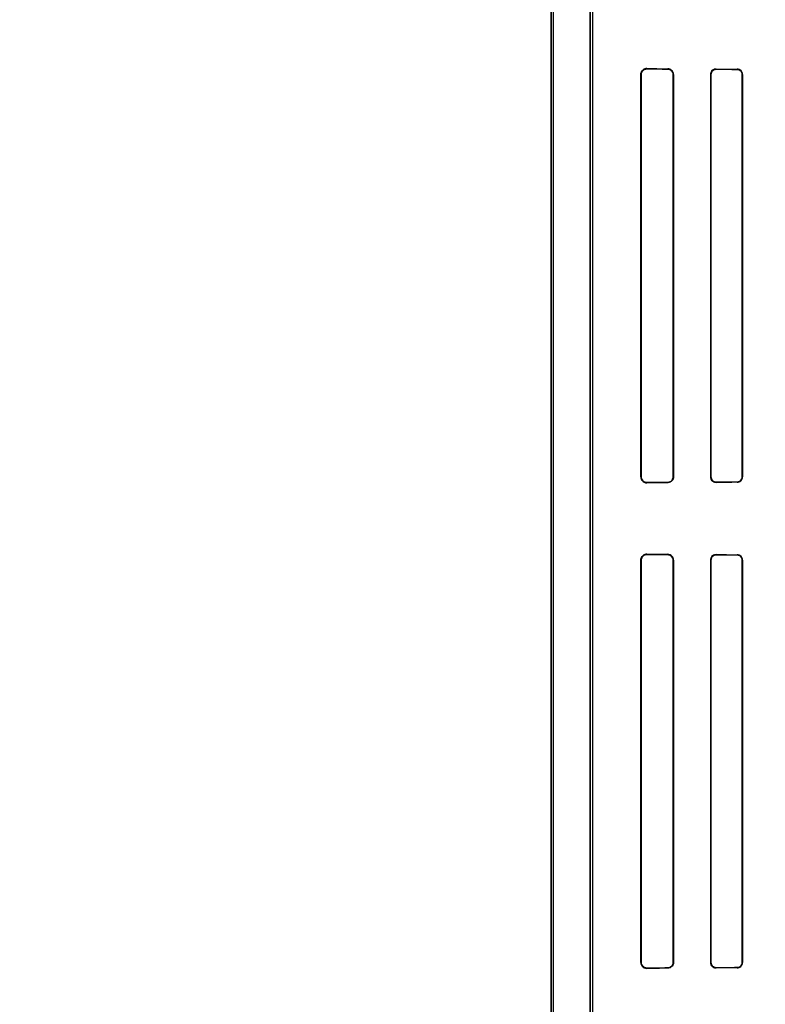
# Model space of a CAD drawing. Header units: millimetres. Extents: x 0 to 297, y 0 to 210.
# Tile 303 of 405: x 240.279 to 240.548, y 157.144 to 157.499. Entities that reach past the tile are written whole.
import ezdxf

# ---------------------------------------------------------------- set-up
doc = ezdxf.new("R2010")
doc.units = ezdxf.units.MM
doc.header["$LTSCALE"] = 16.335
doc.layers.get('0').update_dxf_attribs({"linetype": 'CONTINUOUS'})
for name, color, linetype in [('AXES_REF', 7, 'CONTINUOUS'), ('INTFCLR_1', 7, 'CONTINUOUS'), ('INTFCLR_72935', 7, 'CONTINUOUS')]:
    doc.layers.add(name, color=color, linetype=linetype)

msp = doc.modelspace()

# ---------------------------------------------------------------- linework, layer by layer
at = {"color": 7, "linetype": 'Continuous'}
for radius in [4.84791, 4.8475, 4.81646]:
    msp.add_circle((241.50691, 154.95648), radius, dxfattribs=at)
msp.add_arc((241.50691, 154.95648), 4.8, 278.27713, 261.72287, dxfattribs=at)
at = {"layer": 'AXES_REF', "color": 9, "linetype": 'Continuous'}
msp.add_circle((241.50691, 154.95648), 2.96429, dxfattribs=at)
at = {"layer": 'AXES_REF', "color": 7, "linetype": 'Continuous'}
msp.add_arc((241.50691, 154.95648), 4.91, 113.08261, 66.91739, dxfattribs=at)
at = {"layer": 'AXES_REF', "color": 9, "linetype": 'Continuous'}
msp.add_arc((241.50691, 154.95648), 4.42226, 94.41181, 85.58819, dxfattribs=at)
at = {"layer": 'INTFCLR_1', "color": 6, "linetype": 'Continuous'}
for p, q in [((240.471, 156.70647), (240.471, 158.04147)), ((240.47188, 156.70647), (240.47188, 158.04148)), ((240.48511, 157.57527), (240.48511, 156.97268)), ((240.486, 156.97268), (240.486, 157.57527)), ((240.50335, 157.47897), (240.50335, 157.33397)), ((240.50347, 157.47897), (240.50347, 157.33397)), ((240.515, 157.33397), (240.515, 157.47897)), ((240.5151, 157.33397), (240.5151, 157.47897)), ((240.52852, 157.47897), (240.52852, 157.33397)), ((240.52861, 157.47897), (240.52861, 157.33397)), ((240.53988, 157.33397), (240.53988, 157.47897)), ((240.53997, 157.33397), (240.53997, 157.47897)), ((240.50335, 157.30397), (240.50335, 157.15897)), ((240.50347, 157.30397), (240.50347, 157.15897)), ((240.515, 157.15897), (240.515, 157.30397)), ((240.5151, 157.15897), (240.5151, 157.30397)), ((240.52852, 157.30397), (240.52852, 157.15897)), ((240.52861, 157.30397), (240.52861, 157.15897)), ((240.53988, 157.15897), (240.53988, 157.30397)), ((240.53997, 157.15897), (240.53997, 157.30397))]:
    msp.add_line(p, q, dxfattribs=at)
at = {"layer": 'INTFCLR_1', "color": 7, "linetype": 'Continuous'}
for p, q in [((240.50552, 157.481), (240.50491, 157.48091)), ((240.53052, 157.48087), (240.52991, 157.48078)), ((240.50491, 157.33203), (240.50552, 157.33194)), ((240.52991, 157.33217), (240.53052, 157.33207)), ((240.50552, 157.306), (240.50491, 157.30591)), ((240.53052, 157.30587), (240.52991, 157.30578)), ((240.50491, 157.15703), (240.50552, 157.15694)), ((240.52991, 157.15717), (240.53052, 157.15707))]:
    msp.add_line(p, q, dxfattribs=at)
at = {"layer": 'INTFCLR_1', "color": 9, "linetype": 'Continuous'}
for p, q in [((240.50552, 157.481), (240.50552, 157.48113)), ((240.51302, 157.48107), (240.51302, 157.48096)), ((240.53052, 157.48087), (240.53052, 157.48096)), ((240.53802, 157.48093), (240.53802, 157.48084)), ((240.50335, 157.47897), (240.50347, 157.47897)), ((240.515, 157.47897), (240.5151, 157.47897)), ((240.52852, 157.47897), (240.52861, 157.47897)), ((240.53988, 157.47897), (240.53997, 157.47897)), ((240.50347, 157.33397), (240.50335, 157.33397)), ((240.50552, 157.33182), (240.50552, 157.33194)), ((240.51302, 157.33198), (240.51302, 157.33187)), ((240.5151, 157.33397), (240.515, 157.33397)), ((240.52861, 157.33397), (240.52852, 157.33397)), ((240.53052, 157.33198), (240.53052, 157.33207)), ((240.53802, 157.3321), (240.53802, 157.33202)), ((240.53997, 157.33397), (240.53988, 157.33397)), ((240.50335, 157.30397), (240.50347, 157.30397)), ((240.50552, 157.306), (240.50552, 157.30613)), ((240.51302, 157.30607), (240.51302, 157.30596)), ((240.515, 157.30397), (240.5151, 157.30397)), ((240.52852, 157.30397), (240.52861, 157.30397)), ((240.53052, 157.30587), (240.53052, 157.30596)), ((240.53802, 157.30593), (240.53802, 157.30584)), ((240.53988, 157.30397), (240.53997, 157.30397)), ((240.50347, 157.15897), (240.50335, 157.15897)), ((240.5151, 157.15897), (240.515, 157.15897)), ((240.52861, 157.15897), (240.52852, 157.15897)), ((240.53997, 157.15897), (240.53988, 157.15897)), ((240.50552, 157.15682), (240.50552, 157.15694)), ((240.51302, 157.15698), (240.51302, 157.15687)), ((240.53052, 157.15698), (240.53052, 157.15707)), ((240.53802, 157.1571), (240.53802, 157.15702))]:
    msp.add_line(p, q, dxfattribs=at)
at = {"layer": 'INTFCLR_1', "color": 6, "linetype": 'Continuous'}
for centre, major_axis, start_param, end_param in [((240.74677, 157.48147), (0.26078, 0), -2.752157, -2.682293), ((240.74677, 157.48147), (0.27578, 0), -2.635828, -2.582258), ((240.74677, 157.48147), (0.26078, 0), -2.548571, -2.498918), ((240.74677, 157.48147), (0.27578, 0), -2.472123, -2.429437), ((240.74677, 157.33147), (0.27578, 0), 2.582258, 2.635828), ((240.74677, 157.33147), (0.26078, 0), 2.682293, 2.752157), ((240.74677, 157.33147), (0.27578, 0), 2.429437, 2.472123), ((240.74677, 157.33147), (0.26078, 0), 2.498918, 2.548571), ((240.74677, 157.30647), (0.26078, 0), -2.752157, -2.682293), ((240.74677, 157.30647), (0.27578, 0), -2.635828, -2.582258), ((240.74677, 157.30647), (0.26078, 0), -2.548571, -2.498918), ((240.74677, 157.30647), (0.27578, 0), -2.472123, -2.429437), ((240.74677, 157.15647), (0.27578, 0), 2.582258, 2.635828), ((240.74677, 157.15647), (0.26078, 0), 2.682293, 2.752157), ((240.74677, 157.15647), (0.27578, 0), 2.429437, 2.472123), ((240.74677, 157.15647), (0.26078, 0), 2.498918, 2.548571)]:
    msp.add_ellipse(centre, major_axis=major_axis, ratio=0.003491, start_param=start_param, end_param=end_param, dxfattribs=at)
for points, knots in [([(240.50552, 157.48113), (240.50504, 157.48113), (240.50389, 157.48075), (240.50335, 157.47959), (240.50335, 157.47897)], [0, 0, 0, 0, 0.438781, 1, 1, 1, 1]), ([(240.5151, 157.47897), (240.5151, 157.47944), (240.51474, 157.48053), (240.51362, 157.48106), (240.51302, 157.48107)], [0, 0, 0, 0, 0.43613, 1, 1, 1, 1]), ([(240.515, 157.47897), (240.515, 157.47947), (240.51458, 157.48052), (240.51353, 157.48096), (240.51302, 157.48096)], [0, 0, 0, 0, 0.494507, 1, 1, 1, 1]), ([(240.53052, 157.48096), (240.53007, 157.48096), (240.52902, 157.48061), (240.52852, 157.47954), (240.52852, 157.47897)], [0, 0, 0, 0, 0.443199, 1, 1, 1, 1]), ([(240.53997, 157.47897), (240.53997, 157.47943), (240.5396, 157.48046), (240.53856, 157.48092), (240.53802, 157.48093)], [0, 0, 0, 0, 0.46117, 1, 1, 1, 1]), ([(240.53988, 157.47897), (240.53988, 157.47942), (240.53951, 157.48041), (240.53852, 157.48084), (240.53802, 157.48084)], [0, 0, 0, 0, 0.47628, 1, 1, 1, 1]), ([(240.50335, 157.33397), (240.50335, 157.33351), (240.50371, 157.33238), (240.50488, 157.33181), (240.50552, 157.33182)], [0, 0, 0, 0, 0.415345, 1, 1, 1, 1]), ([(240.51302, 157.33198), (240.51347, 157.33198), (240.51451, 157.33235), (240.515, 157.33341), (240.515, 157.33397)], [0, 0, 0, 0, 0.446827, 1, 1, 1, 1]), ([(240.5151, 157.33397), (240.5151, 157.33351), (240.51474, 157.33241), (240.51362, 157.33188), (240.51302, 157.33187)], [0, 0, 0, 0, 0.436139, 1, 1, 1, 1]), ([(240.52852, 157.33397), (240.52852, 157.33352), (240.52888, 157.33247), (240.52995, 157.33198), (240.53052, 157.33198)], [0, 0, 0, 0, 0.44214, 1, 1, 1, 1]), ([(240.53802, 157.3321), (240.53847, 157.3321), (240.53945, 157.33247), (240.53988, 157.33347), (240.53988, 157.33397)], [0, 0, 0, 0, 0.468636, 1, 1, 1, 1]), ([(240.53802, 157.33202), (240.5385, 157.33202), (240.53953, 157.33242), (240.53997, 157.33346), (240.53997, 157.33397)], [0, 0, 0, 0, 0.483896, 1, 1, 1, 1]), ([(240.50552, 157.30613), (240.50504, 157.30613), (240.50389, 157.30575), (240.50335, 157.30459), (240.50335, 157.30397)], [0, 0, 0, 0, 0.438781, 1, 1, 1, 1]), ([(240.5151, 157.30397), (240.5151, 157.30444), (240.51474, 157.30553), (240.51362, 157.30606), (240.51302, 157.30607)], [0, 0, 0, 0, 0.43613, 1, 1, 1, 1]), ([(240.515, 157.30397), (240.515, 157.30447), (240.51458, 157.30552), (240.51353, 157.30596), (240.51302, 157.30596)], [0, 0, 0, 0, 0.494507, 1, 1, 1, 1]), ([(240.53052, 157.30596), (240.53007, 157.30596), (240.52902, 157.30561), (240.52852, 157.30454), (240.52852, 157.30397)], [0, 0, 0, 0, 0.443199, 1, 1, 1, 1]), ([(240.53997, 157.30397), (240.53997, 157.30443), (240.5396, 157.30546), (240.53856, 157.30592), (240.53802, 157.30593)], [0, 0, 0, 0, 0.461169, 1, 1, 1, 1]), ([(240.53988, 157.30397), (240.53988, 157.30442), (240.53951, 157.30541), (240.53852, 157.30584), (240.53802, 157.30584)], [0, 0, 0, 0, 0.47628, 1, 1, 1, 1]), ([(240.50335, 157.15897), (240.50335, 157.15851), (240.50371, 157.15738), (240.50488, 157.15681), (240.50552, 157.15682)], [0, 0, 0, 0, 0.415345, 1, 1, 1, 1]), ([(240.51302, 157.15698), (240.51347, 157.15698), (240.51451, 157.15735), (240.515, 157.15841), (240.515, 157.15897)], [0, 0, 0, 0, 0.446827, 1, 1, 1, 1]), ([(240.5151, 157.15897), (240.5151, 157.15851), (240.51474, 157.15741), (240.51362, 157.15688), (240.51302, 157.15687)], [0, 0, 0, 0, 0.436139, 1, 1, 1, 1]), ([(240.52852, 157.15897), (240.52852, 157.15852), (240.52888, 157.15747), (240.52995, 157.15698), (240.53052, 157.15698)], [0, 0, 0, 0, 0.44214, 1, 1, 1, 1]), ([(240.53802, 157.1571), (240.53847, 157.1571), (240.53945, 157.15747), (240.53988, 157.15847), (240.53988, 157.15897)], [0, 0, 0, 0, 0.468636, 1, 1, 1, 1]), ([(240.53802, 157.15702), (240.5385, 157.15702), (240.53953, 157.15742), (240.53997, 157.15846), (240.53997, 157.15897)], [0, 0, 0, 0, 0.483896, 1, 1, 1, 1])]:
    msp.add_open_spline(points, degree=3, knots=knots, dxfattribs=at)
at = {"layer": 'INTFCLR_1', "color": 7, "linetype": 'Continuous'}
for points, knots in [([(240.50552, 157.481), (240.50503, 157.481), (240.50395, 157.48061), (240.50347, 157.47952), (240.50347, 157.47897)], [0, 0, 0, 0, 0.472976, 1, 1, 1, 1]), ([(240.53052, 157.48087), (240.53006, 157.48087), (240.52905, 157.48051), (240.52861, 157.47949), (240.52861, 157.47897)], [0, 0, 0, 0, 0.470755, 1, 1, 1, 1]), ([(240.50347, 157.33397), (240.50347, 157.33347), (240.50389, 157.33239), (240.50498, 157.33194), (240.50552, 157.33194)], [0, 0, 0, 0, 0.479798, 1, 1, 1, 1]), ([(240.52861, 157.33397), (240.52861, 157.33346), (240.52905, 157.33244), (240.53006, 157.33208), (240.53052, 157.33207)], [0, 0, 0, 0, 0.524903, 1, 1, 1, 1]), ([(240.50552, 157.306), (240.50503, 157.306), (240.50395, 157.30561), (240.50347, 157.30452), (240.50347, 157.30397)], [0, 0, 0, 0, 0.472976, 1, 1, 1, 1]), ([(240.53052, 157.30587), (240.53006, 157.30587), (240.52905, 157.30551), (240.52861, 157.30449), (240.52861, 157.30397)], [0, 0, 0, 0, 0.470755, 1, 1, 1, 1]), ([(240.50347, 157.15897), (240.50347, 157.15847), (240.50389, 157.15739), (240.50498, 157.15694), (240.50552, 157.15694)], [0, 0, 0, 0, 0.479798, 1, 1, 1, 1]), ([(240.52861, 157.15897), (240.52861, 157.15846), (240.52905, 157.15744), (240.53006, 157.15708), (240.53052, 157.15707)], [0, 0, 0, 0, 0.524903, 1, 1, 1, 1])]:
    msp.add_open_spline(points, degree=3, knots=knots, dxfattribs=at)
for points in [[(240.50491, 157.48091), (240.50447, 157.48078), (240.50381, 157.48054), (240.50381, 157.48009)], [(240.52991, 157.48078), (240.52942, 157.48061), (240.52876, 157.48024), (240.52876, 157.47971)], [(240.50347, 157.33397), (240.50347, 157.33348), (240.50354, 157.33274), (240.50402, 157.33259)], [(240.52861, 157.33397), (240.52861, 157.33343), (240.52878, 157.33268), (240.52929, 157.33251)], [(240.50491, 157.30591), (240.50447, 157.30578), (240.50381, 157.30554), (240.50381, 157.30509)], [(240.52991, 157.30578), (240.52942, 157.30561), (240.52876, 157.30524), (240.52876, 157.30471)], [(240.50347, 157.15897), (240.50347, 157.15848), (240.50354, 157.15774), (240.50402, 157.15759)], [(240.52861, 157.15897), (240.52861, 157.15843), (240.52878, 157.15768), (240.52929, 157.15751)]]:
    msp.add_open_spline(points, degree=3, dxfattribs=at)
at = {"layer": 'INTFCLR_72935', "color": 6, "linetype": 'Continuous'}
for p, q in [((240.471, 158.04147), (240.471, 156.70647)), ((240.47188, 156.70647), (240.47188, 158.04149)), ((240.48511, 156.97032), (240.48511, 157.57763)), ((240.486, 156.97121), (240.486, 157.57673)), ((240.50335, 157.33397), (240.50335, 157.47897)), ((240.50347, 157.33397), (240.50347, 157.47897)), ((240.515, 157.47897), (240.515, 157.33397)), ((240.5151, 157.47897), (240.5151, 157.33397)), ((240.52852, 157.33397), (240.52852, 157.47897)), ((240.52861, 157.33397), (240.52861, 157.47897)), ((240.53988, 157.47897), (240.53988, 157.33397)), ((240.53997, 157.47897), (240.53997, 157.33397)), ((240.50335, 157.15897), (240.50335, 157.30397)), ((240.50347, 157.15897), (240.50347, 157.30397)), ((240.515, 157.30397), (240.515, 157.15897)), ((240.5151, 157.30397), (240.5151, 157.15897)), ((240.52852, 157.15897), (240.52852, 157.30397)), ((240.52861, 157.15897), (240.52861, 157.30397)), ((240.53988, 157.30397), (240.53988, 157.15897)), ((240.53997, 157.30397), (240.53997, 157.15897))]:
    msp.add_line(p, q, dxfattribs=at)
at = {"layer": 'INTFCLR_72935', "color": 7, "linetype": 'Continuous'}
for p, q in [((240.50491, 157.48091), (240.50552, 157.481)), ((240.53052, 157.48096), (240.5299, 157.48087)), ((240.52991, 157.48078), (240.53052, 157.48087)), ((240.50552, 157.33194), (240.50491, 157.33203)), ((240.5299, 157.33208), (240.53052, 157.33198)), ((240.53052, 157.33207), (240.52991, 157.33217)), ((240.50491, 157.30591), (240.50552, 157.306)), ((240.53052, 157.30596), (240.5299, 157.30587)), ((240.52991, 157.30578), (240.53052, 157.30587)), ((240.50552, 157.15694), (240.50491, 157.15703)), ((240.5299, 157.15708), (240.53052, 157.15698)), ((240.53052, 157.15707), (240.52991, 157.15717))]:
    msp.add_line(p, q, dxfattribs=at)
at = {"layer": 'INTFCLR_72935', "color": 9, "linetype": 'Continuous'}
for p, q in [((240.50552, 157.48113), (240.50552, 157.481)), ((240.51302, 157.48096), (240.51302, 157.48107)), ((240.53052, 157.48096), (240.53052, 157.48087)), ((240.53802, 157.48084), (240.53802, 157.48093)), ((240.50347, 157.47897), (240.50335, 157.47897)), ((240.5151, 157.47897), (240.515, 157.47897)), ((240.52861, 157.47897), (240.52852, 157.47897)), ((240.53997, 157.47897), (240.53988, 157.47897)), ((240.50335, 157.33397), (240.50347, 157.33397)), ((240.50552, 157.33194), (240.50552, 157.33182)), ((240.51302, 157.33187), (240.51302, 157.33198)), ((240.515, 157.33397), (240.5151, 157.33397)), ((240.52852, 157.33397), (240.52861, 157.33397)), ((240.53052, 157.33207), (240.53052, 157.33198)), ((240.53802, 157.33202), (240.53802, 157.3321)), ((240.53988, 157.33397), (240.53997, 157.33397)), ((240.50347, 157.30397), (240.50335, 157.30397)), ((240.50552, 157.30613), (240.50552, 157.306)), ((240.51302, 157.30596), (240.51302, 157.30607)), ((240.5151, 157.30397), (240.515, 157.30397)), ((240.52861, 157.30397), (240.52852, 157.30397)), ((240.53052, 157.30596), (240.53052, 157.30587)), ((240.53802, 157.30584), (240.53802, 157.30593)), ((240.53997, 157.30397), (240.53988, 157.30397)), ((240.50335, 157.15897), (240.50347, 157.15897)), ((240.515, 157.15897), (240.5151, 157.15897)), ((240.52852, 157.15897), (240.52861, 157.15897)), ((240.53988, 157.15897), (240.53997, 157.15897)), ((240.50552, 157.15694), (240.50552, 157.15682)), ((240.51302, 157.15687), (240.51302, 157.15698)), ((240.53052, 157.15707), (240.53052, 157.15698)), ((240.53802, 157.15702), (240.53802, 157.1571))]:
    msp.add_line(p, q, dxfattribs=at)
at = {"layer": 'INTFCLR_72935', "color": 6, "linetype": 'Continuous'}
for centre, major_axis, start_param, end_param in [((240.74677, 157.48147), (0.26078, 0), -2.752157, -2.682293), ((240.74677, 157.48147), (0.27578, 0), -2.635828, -2.582258), ((240.74677, 157.48147), (0.26078, 0), -2.548571, -2.498918), ((240.74677, 157.48147), (0.27578, 0), -2.472123, -2.429437), ((240.74677, 157.33147), (0.27578, 0), 2.582258, 2.635828), ((240.74677, 157.33147), (0.26078, 0), 2.682293, 2.752157), ((240.74677, 157.33147), (0.27578, 0), 2.429437, 2.472123), ((240.74677, 157.33147), (0.26078, 0), 2.498918, 2.548571), ((240.74677, 157.30647), (0.26078, 0), -2.752157, -2.682293), ((240.74677, 157.30647), (0.27578, 0), -2.635828, -2.582258), ((240.74677, 157.30647), (0.26078, 0), -2.548571, -2.498918), ((240.74677, 157.30647), (0.27578, 0), -2.472123, -2.429437), ((240.74677, 157.15647), (0.27578, 0), 2.582258, 2.635828), ((240.74677, 157.15647), (0.26078, 0), 2.682293, 2.752157), ((240.74677, 157.15647), (0.27578, 0), 2.429437, 2.472123), ((240.74677, 157.15647), (0.26078, 0), 2.498918, 2.548571)]:
    msp.add_ellipse(centre, major_axis=major_axis, ratio=0.003491, start_param=start_param, end_param=end_param, dxfattribs=at)
for points, knots in [([(240.50335, 157.47897), (240.50335, 157.47943), (240.50371, 157.48056), (240.50488, 157.48113), (240.50552, 157.48113)], [0, 0, 0, 0, 0.415345, 1, 1, 1, 1]), ([(240.5151, 157.47897), (240.5151, 157.47944), (240.51474, 157.48053), (240.51362, 157.48106), (240.51302, 157.48107)], [0, 0, 0, 0, 0.43614, 1, 1, 1, 1]), ([(240.51302, 157.48096), (240.51347, 157.48096), (240.51451, 157.48059), (240.515, 157.47953), (240.515, 157.47897)], [0, 0, 0, 0, 0.446827, 1, 1, 1, 1]), ([(240.53997, 157.47897), (240.53997, 157.47949), (240.53953, 157.48053), (240.5385, 157.48092), (240.53802, 157.48093)], [0, 0, 0, 0, 0.522861, 1, 1, 1, 1]), ([(240.53802, 157.48084), (240.53852, 157.48084), (240.53951, 157.48041), (240.53988, 157.47942), (240.53988, 157.47897)], [0, 0, 0, 0, 0.523423, 1, 1, 1, 1]), ([(240.50335, 157.33397), (240.50335, 157.33351), (240.50371, 157.33238), (240.50488, 157.33181), (240.50552, 157.33182)], [0, 0, 0, 0, 0.416132, 1, 1, 1, 1]), ([(240.5151, 157.33397), (240.5151, 157.33351), (240.51474, 157.33241), (240.51362, 157.33188), (240.51302, 157.33187)], [0, 0, 0, 0, 0.43613, 1, 1, 1, 1]), ([(240.515, 157.33397), (240.515, 157.33349), (240.5146, 157.33244), (240.51355, 157.33198), (240.51302, 157.33198)], [0, 0, 0, 0, 0.477102, 1, 1, 1, 1]), ([(240.53988, 157.33397), (240.53988, 157.33352), (240.53951, 157.33253), (240.53852, 157.3321), (240.53802, 157.3321)], [0, 0, 0, 0, 0.47628, 1, 1, 1, 1]), ([(240.53802, 157.33202), (240.53849, 157.33202), (240.53952, 157.33241), (240.53997, 157.33345), (240.53997, 157.33397)], [0, 0, 0, 0, 0.472258, 1, 1, 1, 1]), ([(240.50335, 157.30397), (240.50335, 157.30443), (240.50371, 157.30556), (240.50488, 157.30613), (240.50552, 157.30613)], [0, 0, 0, 0, 0.415345, 1, 1, 1, 1]), ([(240.5151, 157.30397), (240.5151, 157.30444), (240.51474, 157.30553), (240.51362, 157.30606), (240.51302, 157.30607)], [0, 0, 0, 0, 0.43614, 1, 1, 1, 1]), ([(240.51302, 157.30596), (240.51347, 157.30596), (240.51451, 157.30559), (240.515, 157.30453), (240.515, 157.30397)], [0, 0, 0, 0, 0.446827, 1, 1, 1, 1]), ([(240.53997, 157.30397), (240.53997, 157.30449), (240.53953, 157.30553), (240.5385, 157.30592), (240.53802, 157.30593)], [0, 0, 0, 0, 0.522861, 1, 1, 1, 1]), ([(240.53802, 157.30584), (240.53852, 157.30584), (240.53951, 157.30541), (240.53988, 157.30442), (240.53988, 157.30397)], [0, 0, 0, 0, 0.523423, 1, 1, 1, 1]), ([(240.50335, 157.15897), (240.50335, 157.15851), (240.50371, 157.15738), (240.50488, 157.15681), (240.50552, 157.15682)], [0, 0, 0, 0, 0.416132, 1, 1, 1, 1]), ([(240.5151, 157.15897), (240.5151, 157.15851), (240.51474, 157.15741), (240.51362, 157.15688), (240.51302, 157.15687)], [0, 0, 0, 0, 0.43613, 1, 1, 1, 1]), ([(240.515, 157.15897), (240.515, 157.15849), (240.5146, 157.15744), (240.51355, 157.15698), (240.51302, 157.15698)], [0, 0, 0, 0, 0.477102, 1, 1, 1, 1]), ([(240.53988, 157.15897), (240.53988, 157.15852), (240.53951, 157.15753), (240.53852, 157.1571), (240.53802, 157.1571)], [0, 0, 0, 0, 0.47628, 1, 1, 1, 1]), ([(240.53802, 157.15702), (240.53849, 157.15702), (240.53952, 157.15741), (240.53997, 157.15845), (240.53997, 157.15897)], [0, 0, 0, 0, 0.472258, 1, 1, 1, 1])]:
    msp.add_open_spline(points, degree=3, knots=knots, dxfattribs=at)
at = {"layer": 'INTFCLR_72935', "color": 7, "linetype": 'Continuous'}
for points, knots in [([(240.50347, 157.47897), (240.50347, 157.47947), (240.50389, 157.48056), (240.50498, 157.481), (240.50552, 157.481)], [0, 0, 0, 0, 0.479798, 1, 1, 1, 1]), ([(240.52852, 157.47897), (240.52852, 157.47946), (240.52892, 157.48052), (240.52999, 157.48096), (240.53052, 157.48096)], [0, 0, 0, 0, 0.479801, 1, 1, 1, 1]), ([(240.52861, 157.47897), (240.52861, 157.47948), (240.52905, 157.48051), (240.53006, 157.48087), (240.53052, 157.48087)], [0, 0, 0, 0, 0.524903, 1, 1, 1, 1]), ([(240.50552, 157.33194), (240.50503, 157.33194), (240.50395, 157.33233), (240.50347, 157.33342), (240.50347, 157.33397)], [0, 0, 0, 0, 0.472976, 1, 1, 1, 1]), ([(240.53052, 157.33198), (240.53, 157.33199), (240.52893, 157.33241), (240.52852, 157.33348), (240.52852, 157.33397)], [0, 0, 0, 0, 0.514024, 1, 1, 1, 1]), ([(240.53052, 157.33207), (240.53006, 157.33207), (240.52905, 157.33243), (240.52861, 157.33346), (240.52861, 157.33397)], [0, 0, 0, 0, 0.470754, 1, 1, 1, 1]), ([(240.50347, 157.30397), (240.50347, 157.30447), (240.50389, 157.30556), (240.50498, 157.306), (240.50552, 157.306)], [0, 0, 0, 0, 0.479798, 1, 1, 1, 1]), ([(240.52852, 157.30397), (240.52852, 157.30446), (240.52892, 157.30552), (240.52999, 157.30596), (240.53052, 157.30596)], [0, 0, 0, 0, 0.479801, 1, 1, 1, 1]), ([(240.52861, 157.30397), (240.52861, 157.30448), (240.52905, 157.30551), (240.53006, 157.30587), (240.53052, 157.30587)], [0, 0, 0, 0, 0.524903, 1, 1, 1, 1]), ([(240.50552, 157.15694), (240.50503, 157.15694), (240.50395, 157.15733), (240.50347, 157.15842), (240.50347, 157.15897)], [0, 0, 0, 0, 0.472976, 1, 1, 1, 1]), ([(240.53052, 157.15698), (240.53, 157.15699), (240.52893, 157.15741), (240.52852, 157.15848), (240.52852, 157.15897)], [0, 0, 0, 0, 0.514024, 1, 1, 1, 1]), ([(240.53052, 157.15707), (240.53006, 157.15707), (240.52905, 157.15743), (240.52861, 157.15846), (240.52861, 157.15897)], [0, 0, 0, 0, 0.470755, 1, 1, 1, 1])]:
    msp.add_open_spline(points, degree=3, knots=knots, dxfattribs=at)
for points in [[(240.5299, 157.48087), (240.52943, 157.48072), (240.52876, 157.48041), (240.52876, 157.47992)], [(240.50347, 157.47897), (240.50347, 157.47947), (240.50354, 157.48021), (240.50402, 157.48035)], [(240.52861, 157.47897), (240.52861, 157.47951), (240.52878, 157.48026), (240.52929, 157.48043)], [(240.50491, 157.33203), (240.50447, 157.33216), (240.50381, 157.3324), (240.50381, 157.33286)], [(240.52852, 157.33397), (240.52852, 157.33347), (240.52861, 157.33273), (240.52909, 157.33258)], [(240.52991, 157.33217), (240.52942, 157.33233), (240.52876, 157.33271), (240.52876, 157.33323)], [(240.50347, 157.30397), (240.50347, 157.30447), (240.50354, 157.30521), (240.50402, 157.30535)], [(240.52861, 157.30397), (240.52861, 157.30451), (240.52878, 157.30526), (240.52929, 157.30543)], [(240.5299, 157.30587), (240.52943, 157.30572), (240.52876, 157.30541), (240.52876, 157.30492)], [(240.50491, 157.15703), (240.50447, 157.15716), (240.50381, 157.1574), (240.50381, 157.15786)], [(240.52852, 157.15897), (240.52852, 157.15847), (240.52861, 157.15773), (240.52909, 157.15758)], [(240.52991, 157.15717), (240.52942, 157.15733), (240.52876, 157.15771), (240.52876, 157.15823)]]:
    msp.add_open_spline(points, degree=3, dxfattribs=at)

doc.saveas('drawing.dxf')
